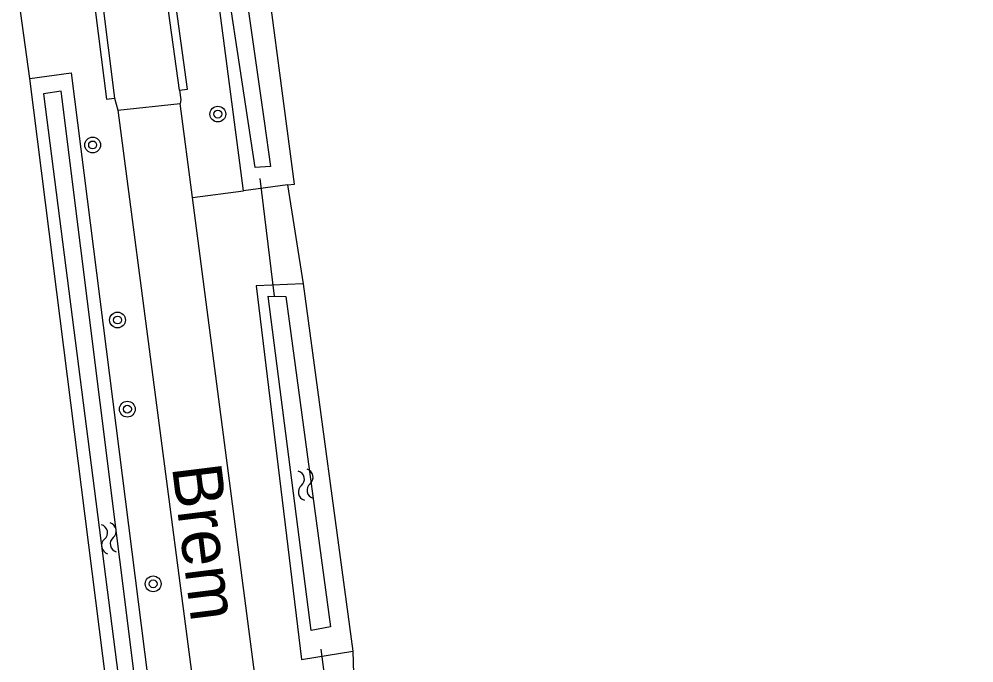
# Model space of a CAD drawing. Extents: x 136000 to 141000, y 400494 to 402006.
# Drawn here: x 138344.49 to 138392.91, y 401279.67 to 401312.32 of the extents above; entities that cross this region are included whole.
import ezdxf

# ---------------------------------------------------------------- set-up
doc = ezdxf.new("R2010")
doc.units = 0
for name, color, linetype in [('gg-afsc-erfafscheiding', 7, 'Continuous'), ('gg-anno-openbare ruimte label', 7, 'Continuous'), ('gg-knt-verharding', 7, 'Continuous'), ('gg-kntw-bovenkant insteek waterloop', 7, 'Continuous'), ('gg-kntw-waterlijn', 7, 'Continuous'), ('gg-kwrk-duiker nz buis', 7, 'Continuous'), ('gt-grn-groengrens', 7, 'Continuous'), ('gt-grn-weggrens revisie', 7, 'Continuous'), ('gt-symb-boom', 7, 'Continuous'), ('gt-symb-watersymbool', 7, 'Continuous')]:
    doc.layers.add(name, color=color, linetype=linetype)

# ---------------------------------------------------------------- blocks, each defined once
blk = doc.blocks.new('gt0-WA')
at = {"layer": 'gt-symb-watersymbool'}
for centre, start, end in [((-0.323, 0.022), 28.0725, 151.9275), ((0.427, 0.422), 208.0725, 331.9275), ((-0.323, -0.428), 28.0725, 151.9275), ((0.427, -0.028), 208.0725, 331.9275)]:
    blk.add_arc(centre, 0.425, start, end, dxfattribs=at)
blk = doc.blocks.new('gt0-BOOM')
at = {"layer": 'gt-symb-boom'}
for radius in [0.4, 0.2]:
    blk.add_circle((0, 0), radius, dxfattribs=at)

msp = doc.modelspace()

# ---------------------------------------------------------------- linework, layer by layer
at = {"layer": 'gg-afsc-erfafscheiding'}
for p, q in [((138345.03, 401309.3), (138344.486, 401313.209)), ((138358.101, 401303.91), (138358.898, 401298.894)), ((138361.412, 401280.261), (138361.533, 401276.393))]:
    msp.add_line(p, q, dxfattribs=at)
at = {"layer": 'gg-knt-verharding'}
for p, q in [((138347.019, 401326.652), (138349.316, 401308.303)), ((138349.316, 401308.303), (138349.5, 401307.701)), ((138353.283, 401303.279), (138352.661, 401308.042)), ((138349.5, 401307.701), (138369.849, 401152.383))]:
    msp.add_line(p, q, dxfattribs=at)
for points in [[(138352.617, 401308.721), (138350.33, 401325.314), (138350.109, 401326.727)], [(138352.617, 401308.721), (138353.023, 401308.774), (138350.737, 401325.371), (138350.56, 401326.762)], [(138348.231, 401313.735), (138348.923, 401308.261), (138349.316, 401308.303)], [(138352.617, 401308.721), (138352.685, 401308.224), (138352.661, 401308.042)], [(138373.319, 401150.807), (138373.129, 401151.556), (138372.998, 401152.318), (138353.283, 401303.279)]]:
    msp.add_lwpolyline(points, dxfattribs=at)
at = {"layer": 'gg-kntw-bovenkant insteek waterloop'}
for p, q in [((138358.447, 401303.955), (138354.823, 401331.434)), ((138355.87, 401303.617), (138352.246, 401331.095)), ((138346.216, 401299.937), (138345.03, 401309.3)), ((138358.101, 401303.91), (138355.87, 401303.617)), ((138358.101, 401303.91), (138358.447, 401303.955)), ((138351.92, 401254.891), (138346.216, 401299.937)), ((138358.898, 401298.894), (138361.412, 401280.261))]:
    msp.add_line(p, q, dxfattribs=at)
for points in [[(138345.03, 401309.3), (138347.134, 401309.6), (138354.07, 401254.726), (138351.988, 401254.356)], [(138358.898, 401298.894), (138356.504, 401298.795), (138358.806, 401279.843), (138361.412, 401280.261)]]:
    msp.add_lwpolyline(points, dxfattribs=at)
at = {"layer": 'gg-kntw-waterlijn'}
for points in [[(138356.455, 401304.793), (138354.344, 401318.708), (138352.98, 401329.598), (138353.007, 401331.669), (138353.837, 401333.693), (138354.719, 401335.042), (138356.528, 401336.019), (138392.383, 401347.048), (138432.316, 401359.333), (138452.934, 401365.675), (138466.369, 401369.066), (138483.337, 401372.597)], [(138483.748, 401371.601), (138469.237, 401368.582), (138453.056, 401364.653), (138427.672, 401356.863), (138395.971, 401347.134), (138356.936, 401335.154), (138355.235, 401334.325), (138354.327, 401333.145), (138353.891, 401331.455), (138353.969, 401329.12), (138354.487, 401324.191), (138356.906, 401307.141), (138357.231, 401304.848), (138356.455, 401304.793)], [(138345.72, 401308.536), (138352.569, 401255.179), (138353.347, 401255.329), (138351.568, 401269.124), (138346.616, 401308.662), (138345.72, 401308.536)], [(138359.295, 401281.302), (138357.112, 401298.273), (138358.02, 401298.247), (138360.281, 401281.497), (138359.295, 401281.302)]]:
    msp.add_lwpolyline(points, dxfattribs=at)
at = {"layer": 'gg-kwrk-duiker nz buis'}
for p, q in [((138357.431, 401298.26), (138356.713, 401304.236)), ((138360.407, 401275.785), (138359.81, 401280.359))]:
    msp.add_line(p, q, dxfattribs=at)
at = {"layer": 'gt-grn-groengrens'}
msp.add_line((138353.283, 401303.279), (138355.87, 401303.617), dxfattribs=at)
at = {"layer": 'gt-grn-weggrens revisie'}
msp.add_line((138349.5, 401307.701), (138352.661, 401308.042), dxfattribs=at)

# ---------------------------------------------------------------- block references
at = {"layer": 'gt-symb-boom'}
for p in [(138354.565, 401307.503), (138348.215, 401305.937), (138349.479, 401297.057), (138349.978, 401292.536), (138351.286, 401283.674)]:
    msp.add_blockref('gt0-BOOM', p, dxfattribs=at)
at = {"layer": 'gt-symb-watersymbool'}
for p, rotation in [((138359.028, 401288.654), 101.82670392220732), ((138349.046, 401285.935), 101.8267039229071)]:
    msp.add_blockref('gt0-WA', p, dxfattribs=dict(at, rotation=rotation))

# ---------------------------------------------------------------- texts
at = {"layer": 'gg-anno-openbare ruimte label'}
msp.add_text('Brem', height=2.5, rotation=277.1, dxfattribs=at).set_placement((138352.234, 401289.615))

doc.saveas('drawing.dxf')
